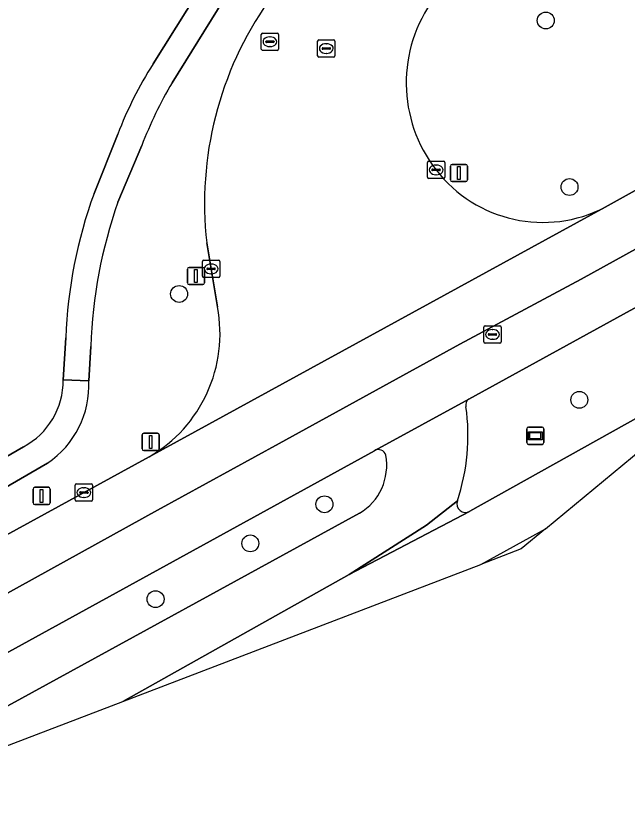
# Model space of a CAD drawing. Extents: x 157692 to 159674, y 381452 to 383291.
# Drawn here: x 159588.4 to 159623.8, y 382442.12 to 382487.61 of the extents above; entities that cross this region are included whole.
import ezdxf

# ---------------------------------------------------------------- set-up
doc = ezdxf.new("R2010")
doc.units = 0
for name, color, linetype in [('IMGEO_Berm_groen', 7, 'Continuous'), ('IMGEO_Boom', 7, 'Continuous'), ('IMGEO_Erf', 7, 'Continuous'), ('IMGEO_Informatiebord', 7, 'Continuous'), ('IMGEO_Kolk', 7, 'Continuous'), ('IMGEO_Lichtmast', 7, 'Continuous'), ('IMGEO_Rijbaan_lokaal_open', 7, 'Continuous'), ('IMGEO_Rijbaan_regionaal_gesloten', 7, 'Continuous'), ('IMGEO_Rioolput', 7, 'Continuous'), ('IMGEO_Verkeersbordpaal', 7, 'Continuous'), ('IMGEO_Voetpad_open', 7, 'Continuous')]:
    doc.layers.add(name, color=color, linetype=linetype)

msp = doc.modelspace()

# ---------------------------------------------------------------- linework, layer by layer
at = {"layer": 'IMGEO_Berm_groen'}
for points in [[(159603.024, 382488.445), (159604.66, 382490.966), (159602.71, 382492.197), (159597.45, 382483.739)], [(159622.517, 382476.542), (159635.53, 382483.761), (159639, 382485.782), (159641.173, 382487.178), (159639.162, 382491.004)], [(159631.922, 382468.583), (159640.613, 382475.777), (159645.021, 382482.133), (159643.442, 382481.266), (159614.625, 382465.441)], [(159595.693, 382480.105), (159594.32, 382476.827)], [(159600.077, 382470.768), (159599.457, 382474.478)], [(159614.687, 382458.951), (159631.922, 382468.583)], [(159592.747, 382468.488), (159592.637, 382466.498)], [(159609.157, 382462.456), (159586.227, 382449.864)], [(159590.244, 382461.737), (159577.161, 382454.151), (159580.476, 382453.7), (159583.182, 382455.027), (159596.118, 382462.095)], [(159587.951, 382447.69), (159608.294, 382458.837)]]:
    msp.add_lwpolyline(points, dxfattribs=at)
for centre, radius, start, end in [((159619.199, 382483.732), 8.197, 143.4552, 217.9082), ((159619.627, 382476.766), 20.299, 144.8761, 186.4711), ((159619.695, 382470.742), 25.764, 149.7039, 158.6896), ((159618.911, 382483.461), 7.803, 217.6412, 297.5294), ((159620.154, 382467.636), 27.42, 160.4159, 178.2195), ((159591.993, 382469.218), 8.231, 300.0757, 10.8534), ((159587.183, 382466.257), 5.459, 304.1024, 2.5271), ((159614.858, 382465.102), 0.411, 124.5757, 194.3976), ((159602.623, 382463.335), 11.954, 341.5478, 8.0084), ((159606.659, 382461.605), 3.215, 300.5735, 10.6696), ((159609.386, 382462.066), 0.452, 17.2085, 120.4495), ((159614.437, 382459.387), 0.503, 161.0143, 299.7643)]:
    msp.add_arc(centre, radius, start, end, dxfattribs=at)
at = {"layer": 'IMGEO_Boom'}
for centre in [(159619.079, 382487.338), (159620.455, 382477.706), (159597.855, 382471.52), (159621.021, 382465.395), (159606.269, 382459.355), (159601.978, 382457.096), (159596.496, 382453.866)]:
    msp.add_circle(centre, 0.489, dxfattribs=at)
at = {"layer": 'IMGEO_Erf'}
for points in [[(159596.355, 382484.825), (159604.148, 382497.263), (159605.828, 382500), (159607.811, 382503.119), (159620.517, 382523.169), (159621.195, 382524.493), (159622.587, 382528.164), (159623.241, 382530.777), (159622.453, 382538.242), (159614.137, 382561.713)], [(159507.084, 382533.556), (159524.044, 382541.608), (159534.448, 382512.115), (159538.721, 382500), (159554.273, 382455.912), (159557.265, 382457.469), (159560.717, 382459.501), (159563.809, 382454.247), (159563.649, 382454.153), (159566.297, 382449.671), (159574.666, 382454.485), (159588.85, 382462.688)], [(159592.933, 382477.331), (159594.302, 382480.76)], [(159591.154, 382466.546), (159591.295, 382468.982)]]:
    msp.add_lwpolyline(points, dxfattribs=at)
for centre, radius, start, end in [((159615.609, 382472.55), 22.834, 147.4811, 158.9274), ((159618.686, 382467.943), 27.411, 159.9717, 177.8284), ((159586.828, 382466.512), 4.326, 297.864, 0.4446)]:
    msp.add_arc(centre, radius, start, end, dxfattribs=at)
at = {"layer": 'IMGEO_Informatiebord'}
for p, q in [((159617.975, 382462.922), (159617.975, 382463.722)), ((159617.975, 382463.722), (159617.975, 382462.922)), ((159618.075, 382463.822), (159618.865, 382463.822)), ((159618.865, 382463.822), (159618.075, 382463.822)), ((159618.965, 382463.722), (159618.965, 382462.922)), ((159618.965, 382462.922), (159618.965, 382463.722)), ((159618.865, 382462.822), (159618.075, 382462.822)), ((159618.075, 382462.822), (159618.865, 382462.822))]:
    msp.add_line(p, q, dxfattribs=at)
for points in [[(159618.076, 382463.554), (159618.864, 382463.554), (159618.864, 382463.09), (159618.076, 382463.09), (159618.076, 382463.554)], [(159618.141, 382463.489), (159618.141, 382463.155), (159618.799, 382463.155), (159618.799, 382463.489), (159618.141, 382463.489)]]:
    msp.add_lwpolyline(points, dxfattribs=at)
for centre, start, end in [((159618.075, 382463.722), 90, 180), ((159618.075, 382463.722), 90, 180), ((159618.865, 382463.722), 0, 90), ((159618.865, 382463.722), 360, 90), ((159618.075, 382462.922), 180, 270), ((159618.075, 382462.922), 180, 270), ((159618.865, 382462.922), 270, 0), ((159618.865, 382462.922), 270, 0)]:
    msp.add_arc(centre, 0.1, start, end, dxfattribs=at)
at = {"layer": 'IMGEO_Kolk'}
for p, q in [((159612.231, 382478.27), (159612.231, 382479.122)), ((159612.306, 382479.196), (159613.158, 382479.196)), ((159613.232, 382479.122), (159613.232, 382478.27)), ((159612.49, 382478.69), (159612.49, 382478.702)), ((159612.928, 382478.653), (159612.53, 382478.653)), ((159612.533, 382478.739), (159612.931, 382478.739)), ((159612.719, 382478.976), (159612.744, 382478.976)), ((159612.974, 382478.702), (159612.974, 382478.69)), ((159613.158, 382478.196), (159612.306, 382478.196)), ((159612.742, 382478.416), (159612.717, 382478.416)), ((159599.208, 382472.545), (159599.208, 382473.397)), ((159599.283, 382473.471), (159600.135, 382473.471)), ((159599.696, 382473.251), (159599.721, 382473.251)), ((159600.209, 382473.397), (159600.209, 382472.545)), ((159599.467, 382472.965), (159599.467, 382472.977)), ((159599.905, 382472.928), (159599.507, 382472.928)), ((159599.51, 382473.014), (159599.908, 382473.014)), ((159599.719, 382472.691), (159599.694, 382472.691)), ((159599.951, 382472.977), (159599.951, 382472.965)), ((159600.135, 382472.471), (159599.283, 382472.471)), ((159591.843, 382459.607), (159591.843, 382460.459)), ((159591.918, 382460.533), (159592.77, 382460.533)), ((159592.844, 382460.459), (159592.844, 382459.607)), ((159592.102, 382460.027), (159592.102, 382460.039)), ((159592.54, 382459.99), (159592.142, 382459.99)), ((159592.145, 382460.076), (159592.543, 382460.076)), ((159592.331, 382460.313), (159592.356, 382460.313)), ((159592.586, 382460.039), (159592.586, 382460.027)), ((159592.77, 382459.533), (159591.918, 382459.533)), ((159592.354, 382459.753), (159592.329, 382459.753))]:
    msp.add_line(p, q, dxfattribs=at)
for points in [[(159612.231, 382478.27), (159612.231, 382479.122)], [(159612.306, 382479.196), (159613.158, 382479.196)], [(159613.232, 382479.122), (159613.232, 382478.27)], [(159613.158, 382478.196), (159612.306, 382478.196)], [(159599.208, 382472.545), (159599.208, 382473.397)], [(159599.283, 382473.471), (159600.135, 382473.471)], [(159600.209, 382473.397), (159600.209, 382472.545)], [(159600.135, 382472.471), (159599.283, 382472.471)], [(159591.843, 382459.607), (159591.843, 382460.459)], [(159591.918, 382460.533), (159592.77, 382460.533)], [(159592.844, 382460.459), (159592.844, 382459.607)], [(159592.77, 382459.533), (159591.918, 382459.533)]]:
    msp.add_lwpolyline(points, dxfattribs=at)
for centre, radius, start, end in [((159612.308, 382479.12), 0.0765, 91.552, 178.448), ((159612.308, 382479.12), 0.0765, 91.552, 178.448), ((159613.156, 382479.12), 0.0765, 1.552, 88.448), ((159613.156, 382479.12), 0.0765, 1.552, 88.448), ((159612.53, 382478.699), 0.0403, 85.8775, 175.7526), ((159612.527, 382478.689), 0.0366, 178.938, 274.7102), ((159612.931, 382478.696), 0.043, 264.8664, 352.4533), ((159612.935, 382478.701), 0.0386, 1.7309, 96.639), ((159612.308, 382478.272), 0.0765, 181.552, 268.448), ((159612.308, 382478.272), 0.0765, 181.552, 268.448), ((159613.156, 382478.272), 0.0765, 271.552, 358.448), ((159613.156, 382478.272), 0.0765, 271.552, 358.448), ((159599.285, 382473.395), 0.0765, 91.552, 178.448), ((159599.285, 382473.395), 0.0765, 91.552, 178.448), ((159600.133, 382473.395), 0.0765, 1.552, 88.448), ((159600.133, 382473.395), 0.0765, 1.552, 88.448), ((159599.507, 382472.974), 0.0403, 85.8775, 175.7526), ((159599.504, 382472.964), 0.0366, 178.938, 274.7102), ((159599.908, 382472.971), 0.043, 264.8664, 352.4533), ((159599.912, 382472.976), 0.0386, 1.7309, 96.639), ((159599.285, 382472.547), 0.0765, 181.552, 268.448), ((159599.285, 382472.547), 0.0765, 181.552, 268.448), ((159600.133, 382472.547), 0.0765, 271.552, 358.448), ((159600.133, 382472.547), 0.0765, 271.552, 358.448), ((159591.92, 382460.457), 0.0765, 91.552, 178.448), ((159591.92, 382460.457), 0.0765, 91.552, 178.448), ((159592.768, 382460.457), 0.0765, 1.552, 88.448), ((159592.768, 382460.457), 0.0765, 1.552, 88.448), ((159592.142, 382460.036), 0.0403, 85.8775, 175.7526), ((159592.139, 382460.026), 0.0366, 178.938, 274.7102), ((159592.543, 382460.033), 0.043, 264.8664, 352.4533), ((159592.547, 382460.038), 0.0386, 1.7309, 96.639), ((159591.92, 382459.609), 0.0765, 181.552, 268.448), ((159591.92, 382459.609), 0.0765, 181.552, 268.448), ((159592.768, 382459.609), 0.0765, 271.552, 358.448), ((159592.768, 382459.609), 0.0765, 271.552, 358.448)]:
    msp.add_arc(centre, radius, start, end, dxfattribs=at)
for centre, major_axis, ratio, start_param, end_param in [((159612.718, 382478.696), (-0.387, 0.002), 0.722429, 4.712389, 7.853982), ((159612.743, 382478.696), (-0.39, 0.002), 0.717154, 1.570796, 4.712389), ((159599.695, 382472.971), (-0.387, 0.002), 0.722429, 4.712389, 7.853982), ((159599.72, 382472.971), (-0.39, 0.002), 0.717154, 1.570796, 4.712389), ((159592.33, 382460.033), (-0.387, 0.002), 0.722429, 4.712389, 7.853982), ((159592.355, 382460.033), (-0.39, 0.002), 0.717154, 1.570796, 4.712389)]:
    msp.add_ellipse(centre, major_axis=major_axis, ratio=ratio, start_param=start_param, end_param=end_param, dxfattribs=at)
at = {"layer": 'IMGEO_Lichtmast'}
for p, q in [((159595.718, 382462.566), (159595.718, 382463.366)), ((159595.718, 382463.366), (159595.718, 382462.566)), ((159595.818, 382463.466), (159596.608, 382463.466)), ((159596.608, 382463.466), (159595.818, 382463.466)), ((159596.708, 382463.366), (159596.708, 382462.566)), ((159596.708, 382462.566), (159596.708, 382463.366)), ((159596.608, 382462.466), (159595.818, 382462.466)), ((159595.818, 382462.466), (159596.608, 382462.466))]:
    msp.add_line(p, q, dxfattribs=at)
msp.add_lwpolyline([(159596.138, 382463.341), (159596.288, 382463.341), (159596.288, 382462.591), (159596.138, 382462.591), (159596.138, 382463.341)], dxfattribs=at)
for centre, start, end in [((159595.818, 382463.366), 90, 180), ((159595.818, 382463.366), 90, 180), ((159596.608, 382463.366), 0, 90), ((159596.608, 382463.366), 360, 90), ((159595.818, 382462.566), 180, 270), ((159595.818, 382462.566), 180, 270), ((159596.608, 382462.566), 270, 0), ((159596.608, 382462.566), 270, 0)]:
    msp.add_arc(centre, 0.1, start, end, dxfattribs=at)
at = {"layer": 'IMGEO_Rijbaan_lokaal_open'}
for points in [[(159596.118, 382462.095), (159622.517, 382476.542)], [(159599.457, 382474.478), (159600.077, 382470.768)]]:
    msp.add_lwpolyline(points, dxfattribs=at)
for centre, radius, start, end in [((159619.199, 382483.732), 8.197, 143.4552, 217.9082), ((159619.627, 382476.766), 20.299, 144.8761, 186.4711), ((159618.911, 382483.461), 7.803, 217.6412, 297.5294), ((159591.993, 382469.218), 8.231, 300.0757, 10.8534)]:
    msp.add_arc(centre, radius, start, end, dxfattribs=at)
at = {"layer": 'IMGEO_Rijbaan_regionaal_gesloten'}
for points in [[(159655.26, 382497.46), (159654.332, 382496.768), (159646.031, 382490.579), (159642.196, 382487.862), (159641.173, 382487.178), (159639, 382485.782), (159635.53, 382483.761), (159622.517, 382476.542), (159596.118, 382462.095), (159583.182, 382455.027), (159580.476, 382453.7), (159574.05, 382450.037), (159570.646, 382448.203), (159567.082, 382446.2), (159563.66, 382444.341), (159556.376, 382440.246)], [(159648.82, 382487.61), (159645.747, 382485.921), (159638.871, 382482.141), (159631.922, 382478.321), (159628.323, 382476.342), (159621.12, 382472.382), (159614.11, 382468.611), (159603.65, 382462.874), (159596.614, 382459.015), (159589.533, 382455.099), (159586.093, 382453.215), (159582.653, 382451.33), (159579.076, 382449.273), (159575.447, 382447.309), (159572.043, 382445.467), (159568.44, 382443.421), (159564.904, 382441.478)], [(159564.904, 382441.478), (159568.44, 382443.421), (159572.043, 382445.467), (159575.447, 382447.309), (159579.076, 382449.273), (159582.653, 382451.33), (159586.093, 382453.215), (159589.533, 382455.099), (159596.614, 382459.015), (159603.65, 382462.874), (159614.11, 382468.611), (159621.12, 382472.382), (159628.323, 382476.342), (159631.922, 382478.321), (159638.871, 382482.141), (159645.747, 382485.921), (159648.82, 382487.61)], [(159586.227, 382449.864), (159609.157, 382462.456), (159609.176, 382462.469), (159614.625, 382465.441), (159643.442, 382481.266), (159645.021, 382482.133), (159648.82, 382487.61)], [(159614.625, 382465.441), (159609.176, 382462.469), (159609.157, 382462.456)], [(159594.595, 382447.957), (159595.399, 382448.397), (159601.547, 382451.851), (159607.695, 382455.304), (159612.172, 382458.147), (159613.962, 382459.551)], [(159613.962, 382459.551), (159612.172, 382458.147), (159607.695, 382455.304), (159614.66, 382458.933), (159614.687, 382458.951)], [(159608.294, 382458.837), (159587.951, 382447.69)], [(159615.316, 382455.88), (159618.707, 382457.742), (159619.056, 382457.934), (159617.655, 382456.774), (159615.316, 382455.88)], [(159579.332, 382442.121), (159594.595, 382447.957)]]:
    msp.add_lwpolyline(points, dxfattribs=at)
msp.add_lwpolyline([(159619.056, 382457.934), (159631.922, 382468.583), (159614.687, 382458.951), (159614.66, 382458.933), (159607.695, 382455.304), (159601.547, 382451.851), (159595.399, 382448.397), (159594.595, 382447.957), (159615.316, 382455.88), (159618.707, 382457.742)], close=True, dxfattribs=at)
for centre, radius, start, end in [((159614.858, 382465.102), 0.411, 124.5757, 194.3976), ((159602.623, 382463.335), 11.954, 341.5478, 8.0084), ((159606.659, 382461.605), 3.215, 300.5735, 10.6696), ((159609.386, 382462.066), 0.452, 17.2085, 120.4495), ((159614.437, 382459.387), 0.503, 161.0143, 299.7643)]:
    msp.add_arc(centre, radius, start, end, dxfattribs=at)
at = {"layer": 'IMGEO_Rioolput'}
for p, q in [((159602.614, 382485.683), (159602.614, 382486.535)), ((159602.689, 382486.609), (159603.541, 382486.609)), ((159603.102, 382486.389), (159603.127, 382486.389)), ((159603.615, 382486.535), (159603.615, 382485.683)), ((159602.873, 382486.103), (159602.873, 382486.115)), ((159603.311, 382486.066), (159602.913, 382486.066)), ((159602.916, 382486.152), (159603.314, 382486.152)), ((159603.125, 382485.829), (159603.1, 382485.829)), ((159603.357, 382486.115), (159603.357, 382486.103)), ((159605.875, 382485.29), (159605.875, 382486.142)), ((159605.95, 382486.216), (159606.802, 382486.216)), ((159606.363, 382485.996), (159606.388, 382485.996)), ((159606.876, 382486.142), (159606.876, 382485.29)), ((159603.541, 382485.609), (159602.689, 382485.609)), ((159606.134, 382485.71), (159606.134, 382485.722)), ((159606.572, 382485.673), (159606.174, 382485.673)), ((159606.177, 382485.759), (159606.575, 382485.759)), ((159606.386, 382485.436), (159606.361, 382485.436)), ((159606.618, 382485.722), (159606.618, 382485.71)), ((159606.802, 382485.216), (159605.95, 382485.216)), ((159615.494, 382468.752), (159615.494, 382469.604)), ((159615.569, 382469.678), (159616.421, 382469.678)), ((159615.982, 382469.458), (159616.007, 382469.458)), ((159616.495, 382469.604), (159616.495, 382468.752)), ((159615.753, 382469.172), (159615.753, 382469.184)), ((159616.191, 382469.135), (159615.793, 382469.135)), ((159615.796, 382469.221), (159616.194, 382469.221)), ((159616.237, 382469.184), (159616.237, 382469.172)), ((159616.421, 382468.678), (159615.569, 382468.678)), ((159616.005, 382468.898), (159615.98, 382468.898))]:
    msp.add_line(p, q, dxfattribs=at)
for points in [[(159602.614, 382485.683), (159602.614, 382486.535)], [(159602.689, 382486.609), (159603.541, 382486.609)], [(159603.615, 382486.535), (159603.615, 382485.683)], [(159605.875, 382485.29), (159605.875, 382486.142)], [(159605.95, 382486.216), (159606.802, 382486.216)], [(159606.876, 382486.142), (159606.876, 382485.29)], [(159603.541, 382485.609), (159602.689, 382485.609)], [(159606.802, 382485.216), (159605.95, 382485.216)], [(159615.494, 382468.752), (159615.494, 382469.604)], [(159615.569, 382469.678), (159616.421, 382469.678)], [(159616.495, 382469.604), (159616.495, 382468.752)], [(159616.421, 382468.678), (159615.569, 382468.678)]]:
    msp.add_lwpolyline(points, dxfattribs=at)
for centre, radius, start, end in [((159602.691, 382486.533), 0.0765, 91.552, 178.448), ((159602.691, 382486.533), 0.0765, 91.552, 178.448), ((159603.539, 382486.533), 0.0765, 1.552, 88.448), ((159603.539, 382486.533), 0.0765, 1.552, 88.448), ((159602.913, 382486.112), 0.0403, 85.8775, 175.7526), ((159602.91, 382486.102), 0.0366, 178.938, 274.7102), ((159603.314, 382486.109), 0.043, 264.8664, 352.4533), ((159603.318, 382486.114), 0.0386, 1.7309, 96.639), ((159605.952, 382486.14), 0.0765, 91.552, 178.448), ((159605.952, 382486.14), 0.0765, 91.552, 178.448), ((159606.8, 382486.14), 0.0765, 1.552, 88.448), ((159606.8, 382486.14), 0.0765, 1.552, 88.448), ((159602.691, 382485.685), 0.0765, 181.552, 268.448), ((159602.691, 382485.685), 0.0765, 181.552, 268.448), ((159603.539, 382485.685), 0.0765, 271.552, 358.448), ((159603.539, 382485.685), 0.0765, 271.552, 358.448), ((159606.174, 382485.719), 0.0403, 85.8775, 175.7526), ((159606.171, 382485.709), 0.0366, 178.938, 274.7102), ((159606.575, 382485.716), 0.043, 264.8664, 352.4533), ((159606.579, 382485.721), 0.0386, 1.7309, 96.639), ((159605.952, 382485.292), 0.0765, 181.552, 268.448), ((159605.952, 382485.292), 0.0765, 181.552, 268.448), ((159606.8, 382485.292), 0.0765, 271.552, 358.448), ((159606.8, 382485.292), 0.0765, 271.552, 358.448), ((159615.571, 382469.602), 0.0765, 91.552, 178.448), ((159615.571, 382469.602), 0.0765, 91.552, 178.448), ((159616.419, 382469.602), 0.0765, 1.552, 88.448), ((159616.419, 382469.602), 0.0765, 1.552, 88.448), ((159615.793, 382469.181), 0.0403, 85.8775, 175.7526), ((159615.79, 382469.171), 0.0366, 178.938, 274.7102), ((159616.194, 382469.178), 0.043, 264.8664, 352.4533), ((159616.198, 382469.183), 0.0386, 1.7309, 96.639), ((159615.571, 382468.754), 0.0765, 181.552, 268.448), ((159615.571, 382468.754), 0.0765, 181.552, 268.448), ((159616.419, 382468.754), 0.0765, 271.552, 358.448), ((159616.419, 382468.754), 0.0765, 271.552, 358.448)]:
    msp.add_arc(centre, radius, start, end, dxfattribs=at)
for centre, major_axis, ratio, start_param, end_param in [((159603.101, 382486.109), (-0.387, 0.002), 0.722429, 4.712389, 7.853982), ((159603.126, 382486.109), (-0.39, 0.002), 0.717154, 1.570796, 4.712389), ((159606.362, 382485.716), (-0.387, 0.002), 0.722429, 4.712389, 7.853982), ((159606.387, 382485.716), (-0.39, 0.002), 0.717154, 1.570796, 4.712389), ((159615.981, 382469.178), (-0.387, 0.002), 0.722429, 4.712389, 7.853982), ((159616.006, 382469.178), (-0.39, 0.002), 0.717154, 1.570796, 4.712389)]:
    msp.add_ellipse(centre, major_axis=major_axis, ratio=ratio, start_param=start_param, end_param=end_param, dxfattribs=at)
at = {"layer": 'IMGEO_Verkeersbordpaal'}
for p, q in [((159613.658, 382479.018), (159614.448, 382479.018)), ((159614.448, 382479.018), (159613.658, 382479.018)), ((159613.558, 382478.118), (159613.558, 382478.918)), ((159613.558, 382478.918), (159613.558, 382478.118)), ((159614.548, 382478.918), (159614.548, 382478.118)), ((159614.548, 382478.118), (159614.548, 382478.918)), ((159614.448, 382478.018), (159613.658, 382478.018)), ((159613.658, 382478.018), (159614.448, 382478.018)), ((159598.335, 382472.159), (159598.335, 382472.959)), ((159598.335, 382472.959), (159598.335, 382472.159)), ((159598.435, 382473.059), (159599.225, 382473.059)), ((159599.225, 382473.059), (159598.435, 382473.059)), ((159599.325, 382472.959), (159599.325, 382472.159)), ((159599.325, 382472.159), (159599.325, 382472.959)), ((159599.225, 382472.059), (159598.435, 382472.059)), ((159598.435, 382472.059), (159599.225, 382472.059)), ((159589.502, 382460.339), (159590.292, 382460.339)), ((159590.292, 382460.339), (159589.502, 382460.339)), ((159589.402, 382459.439), (159589.402, 382460.239)), ((159589.402, 382460.239), (159589.402, 382459.439)), ((159590.392, 382460.239), (159590.392, 382459.439)), ((159590.392, 382459.439), (159590.392, 382460.239)), ((159590.292, 382459.339), (159589.502, 382459.339)), ((159589.502, 382459.339), (159590.292, 382459.339))]:
    msp.add_line(p, q, dxfattribs=at)
for points in [[(159613.978, 382478.893), (159614.128, 382478.893), (159614.128, 382478.143), (159613.978, 382478.143), (159613.978, 382478.893)], [(159598.755, 382472.934), (159598.905, 382472.934), (159598.905, 382472.184), (159598.755, 382472.184), (159598.755, 382472.934)], [(159589.822, 382460.214), (159589.972, 382460.214), (159589.972, 382459.464), (159589.822, 382459.464), (159589.822, 382460.214)]]:
    msp.add_lwpolyline(points, dxfattribs=at)
for centre, start, end in [((159613.658, 382478.918), 90, 180), ((159613.658, 382478.918), 90, 180), ((159614.448, 382478.918), 0, 90), ((159614.448, 382478.918), 360, 90), ((159613.658, 382478.118), 180, 270), ((159613.658, 382478.118), 180, 270), ((159614.448, 382478.118), 270, 0), ((159614.448, 382478.118), 270, 0), ((159598.435, 382472.959), 90, 180), ((159598.435, 382472.959), 90, 180), ((159599.225, 382472.959), 0, 90), ((159599.225, 382472.959), 360, 90), ((159598.435, 382472.159), 180, 270), ((159598.435, 382472.159), 180, 270), ((159599.225, 382472.159), 270, 0), ((159599.225, 382472.159), 270, 0), ((159589.502, 382460.239), 90, 180), ((159589.502, 382460.239), 90, 180), ((159590.292, 382460.239), 0, 90), ((159590.292, 382460.239), 360, 90), ((159589.502, 382459.439), 180, 270), ((159589.502, 382459.439), 180, 270), ((159590.292, 382459.439), 270, 0), ((159590.292, 382459.439), 270, 0)]:
    msp.add_arc(centre, 0.1, start, end, dxfattribs=at)
at = {"layer": 'IMGEO_Voetpad_open'}
for points in [[(159626.568, 382538.847), (159622.453, 382538.242), (159623.241, 382530.777), (159622.587, 382528.164), (159621.195, 382524.493), (159620.517, 382523.169), (159607.811, 382503.119), (159605.828, 382500), (159604.148, 382497.263), (159596.355, 382484.825)], [(159597.45, 382483.739), (159602.71, 382492.197), (159604.66, 382490.966), (159604.843, 382491.269)], [(159594.302, 382480.76), (159592.933, 382477.331)], [(159594.32, 382476.827), (159595.693, 382480.105)], [(159591.295, 382468.982), (159591.154, 382466.546), (159592.637, 382466.498), (159592.747, 382468.488)], [(159592.637, 382466.498), (159591.154, 382466.546)], [(159588.85, 382462.688), (159574.666, 382454.485), (159577.161, 382454.151), (159590.244, 382461.737)]]:
    msp.add_lwpolyline(points, dxfattribs=at)
for centre, radius, start, end in [((159615.609, 382472.55), 22.834, 147.4811, 158.9274), ((159619.695, 382470.742), 25.764, 149.7039, 158.6896), ((159618.686, 382467.943), 27.411, 159.9717, 177.8284), ((159620.154, 382467.636), 27.42, 160.4159, 178.2195), ((159586.828, 382466.512), 4.326, 297.864, 0.4446), ((159587.183, 382466.257), 5.459, 304.1024, 2.5271)]:
    msp.add_arc(centre, radius, start, end, dxfattribs=at)

doc.saveas('drawing.dxf')
